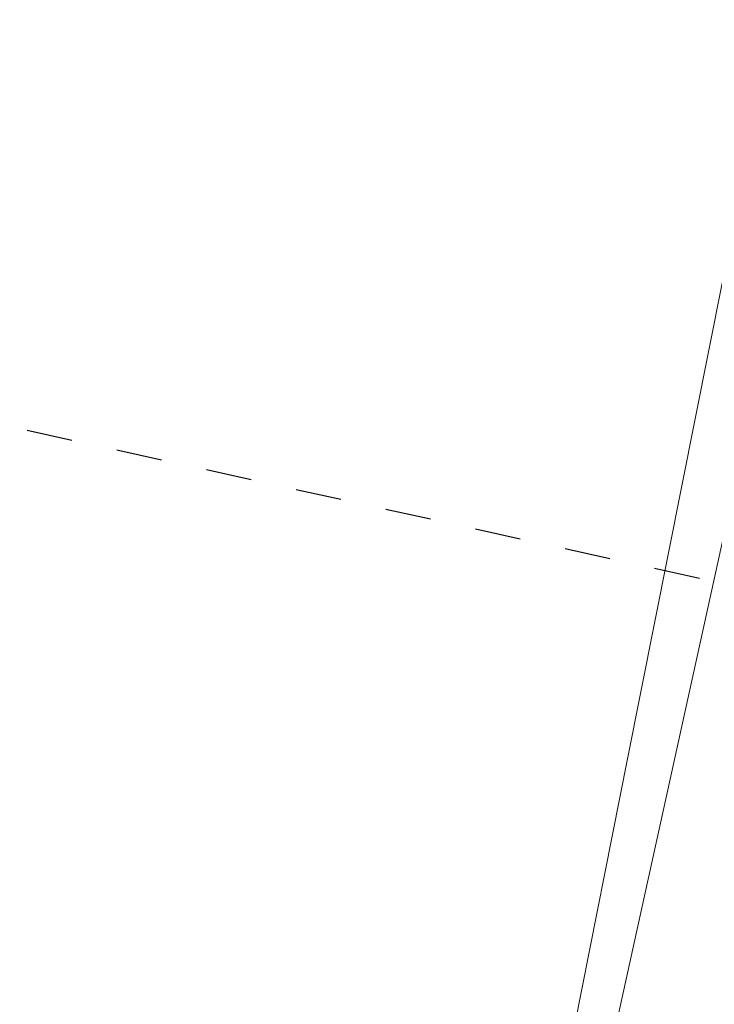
# Model space of a CAD drawing. Header units: metres. Extents: x 250001 to 257773, y 598992 to 609118.
# Tile 487 of 1056: x 254935.12 to 254936.64, y 601172.02 to 601174.16. Entities that reach past the tile are written whole.
import ezdxf

# ---------------------------------------------------------------- set-up
doc = ezdxf.new("R2010")
doc.units = ezdxf.units.M
doc.linetypes.add('XX-STRAMIEN', pattern=[16, 10, -2, 2, -2])
for name, color, linetype, lineweight in [('B-WE-GR-GRAS-GV', 252, 'Continuous', 13), ('B-WE-GW-GRONDWERKLIJN_KRUIN-G', 252, 'Continuous', 18), ('B-WE-GW-TALUD_KRUIN-G', 252, 'Continuous', 18), ('N-WE-VH-VERHARDING_HALFVERHARDING-A', 252, 'Continuous', 18), ('X-XX-AL-REFERENTIE-G', 7, 'Continuous', 18), ('X_XX_AL_STRAMIENLIJN_G-3', 7, 'XX-STRAMIEN', 25)]:
    doc.layers.add(name, color=color, linetype=linetype, lineweight=lineweight)

# ---------------------------------------------------------------- blocks, each defined once
blk = doc.blocks.new('BS2021-132-Xref-inmeting-2d-20210906')
at = {"layer": 'B-WE-GW-GRONDWERKLIJN_KRUIN-G'}
blk.add_lwpolyline([(254921.9448, 601108.4157), (254922.7923, 601112.1531), (254923.6399, 601115.8904), (254924.4107, 601119.5212), (254925.1814, 601123.1519), (254925.6635, 601125.4227), (254926.8497, 601130.2004), (254928.036, 601134.978), (254929.0518, 601139.716), (254930.0676, 601144.4541), (254930.9478, 601148.1427), (254931.828, 601151.8313), (254932.7081, 601155.52), (254933.686, 601159.8487), (254934.6638, 601164.1775), (254935.6417, 601168.5063), (254936.4467, 601172.5548), (254937.2516, 601176.6034), (254938.2559, 601180.6205), (254939.2602, 601184.6377), (254940.2644, 601188.6549), (254941.0834, 601192.8239)], dxfattribs=at)
blk = doc.blocks.new('BS2021-132-Xref-BGT-GRIJS-20210617-aangepast')
at = {"layer": 'B-WE-GR-GRAS-GV', "flags": 128}
for points in [[(254954.283, 601277.17), (254920.73, 601124.682), (254925.766, 601123.555), (254959.325, 601276.051)], [(254959.325, 601276.051), (254925.766, 601123.555), (254925.961, 601123.511), (254926.133, 601124.277), (254926.4764, 601124.2009)]]:
    blk.add_lwpolyline(points, dxfattribs=at)
at = {"layer": 'B-WE-GW-TALUD_KRUIN-G', "flags": 128}
blk.add_lwpolyline([(254925.766, 601123.555), (254959.325, 601276.051)], dxfattribs=at)
blk = doc.blocks.new('Getijdenduiker_RD')
at = {"layer": 'X_XX_AL_STRAMIENLIJN_G-3'}
blk.add_line((254898026.6, 601181437.6), (254995088.5, 601160077.6), dxfattribs=at)

msp = doc.modelspace()

# ---------------------------------------------------------------- hatches: boundary and pattern name
at = {"layer": 'N-WE-VH-VERHARDING_HALFVERHARDING-A'}
h = msp.add_hatch(dxfattribs=at)
h.set_pattern_fill('AVH-HALFVERHARDING-SO', color=256, pattern_type=2)
h.set_pattern_definition([(50, (254847.808, 601253.6878), (3.5863, -0.31376), [0.375, -4.125]), (355, (254847.808, 601253.688), (-0.693757, 3.76096), [0.3, -3.3]), (100.4514, (254848.107, 601253.6617), (2.892547, 3.4472), [0.3187, -3.50571]), (46.1842, (254847.808, 601254.688), (5.336205, -0.827595), [0.5625, -6.1875]), (96.6356, (254848.253, 601254.619), (4.67331, 4.87059), [0.47805, -5.25856]), (351.1842, (254847.808, 601254.688), (4.67331, 4.87059), [0.45, -4.95]), (21, (254848.308, 601254.4378), (2.984535, -2.013094), [0.375, -4.125]), (326, (254848.308, 601254.438), (1.216577, 3.62575), [0.3, -3.3]), (71.4514, (254848.557, 601254.27), (4.201113, 1.61265), [0.3187, -3.50571]), (37.5, (254847.8081, 601253.6878), (0.060799, 1.664469), [0, -3.26, 0, -3.35, 0, -3.3125]), (7.5, (254847.8081, 601253.6878), (1.315348, 1.972059), [0, -1.91, 0, -3.185, 0, -1.2625]), (327.5, (254846.6931, 601253.6878), (2.669112, -0.112774), [0, -1.25, 0, -3.9, 0, -5.175]), (317.5, (254846.193, 601253.6878), (2.91593, 0.500525), [0, -1.625, 0, -2.59, 0, -3.675])])
edge = h.paths.add_edge_path()
edge.add_line((254940.4527, 601403.4276), (254953.3537, 601350.4374))
edge.add_line((254953.3537, 601350.4374), (254909.7238, 601236.4452))
edge.add_line((254909.7238, 601236.4452), (254860.9424, 601247.384))
edge.add_line((254860.9424, 601247.384), (254858.0979, 601234.699))
edge.add_line((254858.0979, 601234.699), (254835.6552, 601239.7316))
edge.add_line((254835.6552, 601239.7316), (254832.3731, 601225.0951))
edge.add_line((254832.3731, 601225.0951), (254827.9969, 601205.5798))
edge.add_line((254827.9969, 601205.5798), (254825.0696, 601206.2362))
edge.add_line((254825.0696, 601206.2362), (254814.9975, 601161.32))
edge.add_arc((254839.3917, 601155.8498), 25, 167.36094, 205.65948)
edge.add_line((254816.8571, 601145.0242), (254830.6694, 601116.2724))
edge.add_arc((254853.204, 601127.0979), 25, 205.65948, 227.89878)
edge.add_line((254836.4429, 601108.5489), (254908.7268, 601043.2326))
edge.add_line((254908.7268, 601043.2326), (254908.6815, 601043.0241))
edge.add_line((254908.6815, 601043.0241), (254907.6454, 601038.2601))
edge.add_line((254907.6454, 601038.2601), (254907.3876, 601037.1))
edge.add_line((254907.3876, 601037.1), (254905.4545, 601042.1461))
edge.add_line((254905.4545, 601042.1461), (254833.9941, 601106.7183))
edge.add_arc((254850.7552, 601125.2673), 25, 205.65948, 227.89878, ccw=False)
edge.add_line((254828.2206, 601114.4418), (254813.0032, 601146.1186))
edge.add_arc((254835.5378, 601156.9441), 25, 167.36094, 205.65948, ccw=False)
edge.add_line((254811.1436, 601162.4143), (254823.3546, 601216.8691))
edge.add_arc((254798.9604, 601222.3393), 25, 347.36094, 437.36094)
edge.add_line((254804.4306, 601246.7335), (254797.6003, 601248.2652))
edge.add_line((254797.6003, 601248.2652), (254798.9131, 601254.1198))
edge.add_line((254798.9131, 601254.1198), (254820.38, 601249.306))
edge.add_arc((254822.5681, 601259.0637), 10, 257.36094, 347.36094)
edge.add_line((254832.3258, 601256.8756), (254837.5772, 601280.294))
edge.add_line((254837.5772, 601280.294), (254866.8502, 601273.7298))
edge.add_line((254866.8502, 601273.7298), (254862.0364, 601252.2629))
edge.add_line((254862.0364, 601252.2629), (254885.5077, 601246.9996))
edge.add_arc((254890.9779, 601271.3938), 25, 257.36094, 339.05591)
edge.add_line((254914.3261, 601262.4574), (254945.3412, 601343.4908))
edge.add_arc((254921.993, 601352.4272), 25, 339.05591, 373.68306)
edge.add_line((254946.2835, 601358.341), (254935.7235, 601401.7153))
edge.add_line((254935.7235, 601401.7153), (254940.4527, 601403.4276))

# ---------------------------------------------------------------- block references
at = {"xscale": 0.001, "yscale": 0.001, "zscale": 0.001}
msp.add_blockref('Getijdenduiker_RD', (0, 0), dxfattribs=at)
at = {"layer": 'X-XX-AL-REFERENTIE-G'}
for name in ['BS2021-132-Xref-BGT-GRIJS-20210617-aangepast', 'BS2021-132-Xref-inmeting-2d-20210906']:
    msp.add_blockref(name, (0, 0), dxfattribs=at)

doc.saveas('drawing.dxf')
